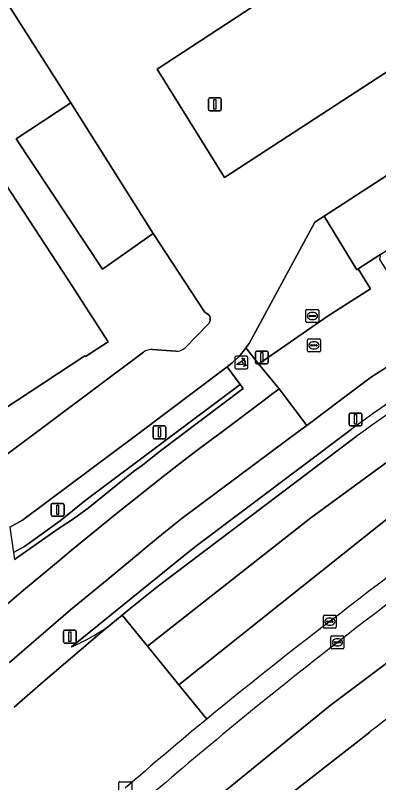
# Model space of a CAD drawing. Extents: x 156412 to 157779, y 382335 to 383768.
# Drawn here: x 157448.5 to 157476.8, y 382960.1 to 383019.7 of the extents above; entities that cross this region are included whole.
import ezdxf

# ---------------------------------------------------------------- set-up
doc = ezdxf.new("R2010")
doc.units = 0
for name, color, linetype in [('IMGEO_Berm_groen', 7, 'Continuous'), ('IMGEO_Brandkraan', 7, 'Continuous'), ('IMGEO_Fietspad_gesloten', 7, 'Continuous'), ('IMGEO_Groenvoorziening', 7, 'Continuous'), ('IMGEO_Kolk', 7, 'Continuous'), ('IMGEO_Lichtmast', 7, 'Continuous'), ('IMGEO_OVBaan_gesloten', 7, 'Continuous'), ('IMGEO_Pand', 7, 'Continuous'), ('IMGEO_Parkeervlak_gesloten', 7, 'Continuous'), ('IMGEO_Poller', 7, 'Continuous'), ('IMGEO_Rijbaan_lokaal_gesloten', 7, 'Continuous'), ('IMGEO_Rijbaan_regionaal_gesloten', 7, 'Continuous'), ('IMGEO_Rioolput', 7, 'Continuous'), ('IMGEO_Verkeerseiland_open', 7, 'Continuous'), ('IMGEO_Voetpad_open', 7, 'Continuous')]:
    doc.layers.add(name, color=color, linetype=linetype)

msp = doc.modelspace()

# ---------------------------------------------------------------- linework, layer by layer
at = {"layer": 'IMGEO_Berm_groen'}
for points in [[(157521.303, 383021.411), (157506.982, 383014.042), (157506.471, 383013.72), (157504.951, 383012.942), (157497.808, 383014.669), (157498.076, 383014.218), (157499.578, 383013.619), (157495.54, 383010.963), (157490.795, 383007.842), (157481.623, 383001.956), (157484.825, 382997.012), (157476.254, 382991.64), (157473.96, 382989.921), (157471.201, 382987.855), (157470.566, 382987.381), (157468.435, 382985.793), (157461.525, 382980.641), (157460.226, 382979.598), (157458.936, 382978.542), (157457.656, 382977.475), (157455.677, 382975.849), (157452.824, 382973.504), (157448.099, 382969.405)], [(157452.899, 382970.622), (157461.641, 382977.702), (157462.655, 382978.512), (157474.662, 382987.541)], [(157448.45, 382965.933), (157450.704, 382967.903), (157452.983, 382969.859), (157455.281, 382971.794), (157455.967, 382972.361)]]:
    msp.add_lwpolyline(points, dxfattribs=at)
for centre, radius, start, end in [((157653.774, 382740.491), 305.147, 121.74053, 125.94219), ((157647.647, 382750.544), 282.501, 121.99136, 128.187), ((157656.501, 382736.942), 297.029, 122.11342, 128.017), ((157445.871, 382986.596), 17.452, 293.74637, 305.34439), ((157661.786, 382724.411), 311.823, 127.26025, 129.50385), ((157708.622, 382669.014), 382.647, 127.90103, 130.64656), ((157661.218, 382724.804), 311.158, 129.46917, 130.99868)]:
    msp.add_arc(centre, radius, start, end, dxfattribs=at)
at = {"layer": 'IMGEO_Brandkraan'}
for p, q in [((157471.263, 382993.65), (157471.263, 382994.502)), ((157471.338, 382994.576), (157472.19, 382994.576)), ((157471.751, 382994.356), (157471.776, 382994.356)), ((157472.264, 382994.502), (157472.264, 382993.65)), ((157471.522, 382994.07), (157471.522, 382994.082)), ((157471.96, 382994.033), (157471.562, 382994.033)), ((157471.565, 382994.119), (157471.963, 382994.119)), ((157471.774, 382993.796), (157471.749, 382993.796)), ((157472.006, 382994.082), (157472.006, 382994.07)), ((157472.19, 382993.576), (157471.338, 382993.576))]:
    msp.add_line(p, q, dxfattribs=at)
for points in [[(157471.263, 382993.65), (157471.263, 382994.502)], [(157471.338, 382994.576), (157472.19, 382994.576)], [(157472.264, 382994.502), (157472.264, 382993.65)], [(157472.19, 382993.576), (157471.338, 382993.576)]]:
    msp.add_lwpolyline(points, dxfattribs=at)
for centre, radius, start, end in [((157471.34, 382994.5), 0.0765, 91.55205, 178.44795), ((157471.34, 382994.5), 0.0765, 91.55205, 178.44795), ((157472.188, 382994.5), 0.0765, 1.55205, 88.44795), ((157472.188, 382994.5), 0.0765, 1.55205, 88.44795), ((157471.34, 382993.652), 0.0765, 181.55205, 268.44795), ((157471.34, 382993.652), 0.0765, 181.55205, 268.44795), ((157471.562, 382994.079), 0.0403, 85.87752, 175.75265), ((157471.559, 382994.069), 0.0366, 178.93798, 274.71019), ((157471.963, 382994.076), 0.043, 264.86636, 352.45326), ((157471.967, 382994.081), 0.0386, 1.73085, 96.63898), ((157472.188, 382993.652), 0.0765, 271.55205, 358.44795), ((157472.188, 382993.652), 0.0765, 271.55205, 358.44795)]:
    msp.add_arc(centre, radius, start, end, dxfattribs=at)
for centre, major_axis, ratio, start_param, end_param in [((157471.75, 382994.076), (-0.387, 0.002), 0.722429, 4.712389, 7.853982), ((157471.775, 382994.076), (-0.39, 0.002), 0.717154, 1.570796, 4.712389)]:
    msp.add_ellipse(centre, major_axis=major_axis, ratio=ratio, start_param=start_param, end_param=end_param, dxfattribs=at)
at = {"layer": 'IMGEO_Fietspad_gesloten'}
msp.add_lwpolyline([(157448.099, 382969.405), (157452.824, 382973.504), (157455.677, 382975.849), (157457.656, 382977.475), (157458.936, 382978.542), (157460.226, 382979.598), (157461.525, 382980.641), (157468.435, 382985.793), (157470.566, 382987.381), (157471.201, 382987.855), (157469.056, 382990.693), (157468.268, 382990.09), (157467.99, 382989.878), (157464.345, 382987.139), (157463.99, 382986.872), (157462.654, 382985.889), (157461.333, 382984.886), (157460.026, 382983.865), (157456.374, 382980.963), (157452.756, 382978.018), (157452.171, 382977.53), (157449.174, 382975.031), (157447.542, 382973.635)], dxfattribs=at)
at = {"layer": 'IMGEO_Groenvoorziening'}
for points in [[(157475.213, 383000.024), (157475.101, 382999.951), (157472.567, 383004.124), (157471.824, 383003.659), (157466.728, 382994.232), (157466.475, 382993.872), (157467.451, 382992.631), (157467.549, 382992.699), (157472.862, 382996.373), (157476.156, 382998.462)], [(157466.034, 382991.024), (157465.021, 382992.404), (157464.919, 382992.324), (157457.999, 382987.116), (157449.102, 382980.471), (157448.122, 382979.931), (157448.405, 382977.962), (157449.248, 382978.44), (157452.015, 382980.441), (157453.95, 382981.98)], [(157455.306, 382982.29), (157457.739, 382984.262), (157458.419, 382984.752), (157459.083, 382985.264), (157459.729, 382985.797), (157466.265, 382990.708), (157466.034, 382991.024), (157453.95, 382981.98), (157452.015, 382980.441), (157449.248, 382978.44), (157448.405, 382977.962), (157448.481, 382977.43), (157451.884, 382979.801), (157453.058, 382980.584), (157454.199, 382981.414)]]:
    msp.add_lwpolyline(points, close=True, dxfattribs=at)
at = {"layer": 'IMGEO_Kolk'}
for p, q in [((157472.501, 382972.162), (157472.501, 382973.014)), ((157472.576, 382973.088), (157473.428, 382973.088)), ((157472.989, 382972.868), (157473.014, 382972.868)), ((157473.502, 382973.014), (157473.502, 382972.162)), ((157472.76, 382972.582), (157472.76, 382972.594)), ((157473.198, 382972.545), (157472.8, 382972.545)), ((157472.803, 382972.631), (157473.201, 382972.631)), ((157473.012, 382972.308), (157472.987, 382972.308)), ((157473.244, 382972.594), (157473.244, 382972.582)), ((157473.428, 382972.088), (157472.576, 382972.088)), ((157473.087, 382970.551), (157473.087, 382971.403)), ((157473.162, 382971.477), (157474.014, 382971.477)), ((157473.346, 382970.971), (157473.346, 382970.983)), ((157473.784, 382970.934), (157473.386, 382970.934)), ((157473.389, 382971.02), (157473.787, 382971.02)), ((157473.575, 382971.257), (157473.6, 382971.257)), ((157473.83, 382970.983), (157473.83, 382970.971)), ((157474.088, 382971.403), (157474.088, 382970.551)), ((157474.014, 382970.477), (157473.162, 382970.477)), ((157473.598, 382970.697), (157473.573, 382970.697)), ((157456.589, 382959.216), (157456.589, 382960.068)), ((157456.664, 382960.142), (157457.516, 382960.142)), ((157457.59, 382960.068), (157457.59, 382959.216))]:
    msp.add_line(p, q, dxfattribs=at)
for points in [[(157472.501, 382972.162), (157472.501, 382973.014)], [(157472.576, 382973.088), (157473.428, 382973.088)], [(157473.502, 382973.014), (157473.502, 382972.162)], [(157473.428, 382972.088), (157472.576, 382972.088)], [(157473.087, 382970.551), (157473.087, 382971.403)], [(157473.162, 382971.477), (157474.014, 382971.477)], [(157474.088, 382971.403), (157474.088, 382970.551)], [(157474.014, 382970.477), (157473.162, 382970.477)], [(157456.589, 382959.216), (157456.589, 382960.068)], [(157456.664, 382960.142), (157457.516, 382960.142)], [(157457.59, 382960.068), (157457.59, 382959.216)]]:
    msp.add_lwpolyline(points, dxfattribs=at)
for centre, radius, start, end in [((157472.578, 382973.012), 0.0765, 91.55205, 178.44795), ((157472.578, 382973.012), 0.0765, 91.55205, 178.44795), ((157473.426, 382973.012), 0.0765, 1.55205, 88.44795), ((157473.426, 382973.012), 0.0765, 1.55205, 88.44795), ((157472.578, 382972.164), 0.0765, 181.55205, 268.44795), ((157472.578, 382972.164), 0.0765, 181.55205, 268.44795), ((157472.8, 382972.591), 0.0403, 85.87752, 175.75265), ((157472.797, 382972.581), 0.0366, 178.93798, 274.71019), ((157473.201, 382972.588), 0.043, 264.86636, 352.45326), ((157473.205, 382972.593), 0.0386, 1.73085, 96.63898), ((157473.426, 382972.164), 0.0765, 271.55205, 358.44795), ((157473.426, 382972.164), 0.0765, 271.55205, 358.44795), ((157473.164, 382971.401), 0.0765, 91.55205, 178.44795), ((157473.164, 382971.401), 0.0765, 91.55205, 178.44795), ((157473.386, 382970.98), 0.0403, 85.87752, 175.75265), ((157473.383, 382970.97), 0.0366, 178.93798, 274.71019), ((157473.787, 382970.977), 0.043, 264.86636, 352.45326), ((157473.791, 382970.982), 0.0386, 1.73085, 96.63898), ((157474.012, 382971.401), 0.0765, 1.55205, 88.44795), ((157474.012, 382971.401), 0.0765, 1.55205, 88.44795), ((157473.164, 382970.553), 0.0765, 181.55205, 268.44795), ((157473.164, 382970.553), 0.0765, 181.55205, 268.44795), ((157474.012, 382970.553), 0.0765, 271.55205, 358.44795), ((157474.012, 382970.553), 0.0765, 271.55205, 358.44795), ((157456.666, 382960.066), 0.0765, 91.55205, 178.44795), ((157456.666, 382960.066), 0.0765, 91.55205, 178.44795), ((157457.514, 382960.066), 0.0765, 1.55205, 88.44795), ((157457.514, 382960.066), 0.0765, 1.55205, 88.44795)]:
    msp.add_arc(centre, radius, start, end, dxfattribs=at)
for centre, major_axis, ratio, start_param, end_param in [((157472.988, 382972.588), (-0.387, 0.002), 0.722429, 4.712389, 7.853982), ((157473.013, 382972.588), (-0.39, 0.002), 0.717154, 1.570796, 4.712389), ((157473.574, 382970.977), (-0.387, 0.002), 0.722429, 4.712389, 7.853982), ((157473.599, 382970.977), (-0.39, 0.002), 0.717154, 1.570796, 4.712389)]:
    msp.add_ellipse(centre, major_axis=major_axis, ratio=ratio, start_param=start_param, end_param=end_param, dxfattribs=at)
at = {"layer": 'IMGEO_Lichtmast'}
for p, q in [((157463.665, 383013.314), (157464.455, 383013.314)), ((157464.455, 383013.314), (157463.665, 383013.314)), ((157463.565, 383012.414), (157463.565, 383013.214)), ((157463.565, 383013.214), (157463.565, 383012.414)), ((157464.555, 383013.214), (157464.555, 383012.414)), ((157464.555, 383012.414), (157464.555, 383013.214)), ((157464.455, 383012.314), (157463.665, 383012.314)), ((157463.665, 383012.314), (157464.455, 383012.314)), ((157467.32, 382993.632), (157468.11, 382993.632)), ((157468.11, 382993.632), (157467.32, 382993.632)), ((157467.22, 382992.732), (157467.22, 382993.532)), ((157467.22, 382993.532), (157467.22, 382992.732)), ((157468.21, 382993.532), (157468.21, 382992.732)), ((157468.21, 382992.732), (157468.21, 382993.532)), ((157468.11, 382992.632), (157467.32, 382992.632)), ((157467.32, 382992.632), (157468.11, 382992.632)), ((157474.506, 382987.912), (157474.506, 382988.712)), ((157474.506, 382988.712), (157474.506, 382987.912)), ((157474.606, 382988.812), (157475.396, 382988.812)), ((157475.396, 382988.812), (157474.606, 382988.812)), ((157475.496, 382988.712), (157475.496, 382987.912)), ((157475.496, 382987.912), (157475.496, 382988.712)), ((157459.266, 382986.904), (157459.266, 382987.704)), ((157459.266, 382987.704), (157459.266, 382986.904)), ((157459.366, 382987.804), (157460.156, 382987.804)), ((157460.156, 382987.804), (157459.366, 382987.804)), ((157460.256, 382987.704), (157460.256, 382986.904)), ((157460.256, 382986.904), (157460.256, 382987.704)), ((157475.396, 382987.812), (157474.606, 382987.812)), ((157474.606, 382987.812), (157475.396, 382987.812)), ((157460.156, 382986.804), (157459.366, 382986.804)), ((157459.366, 382986.804), (157460.156, 382986.804)), ((157451.336, 382980.885), (157451.336, 382981.685)), ((157451.336, 382981.685), (157451.336, 382980.885)), ((157451.436, 382981.785), (157452.226, 382981.785)), ((157452.226, 382981.785), (157451.436, 382981.785)), ((157452.326, 382981.685), (157452.326, 382980.885)), ((157452.326, 382980.885), (157452.326, 382981.685)), ((157452.226, 382980.785), (157451.436, 382980.785)), ((157451.436, 382980.785), (157452.226, 382980.785)), ((157452.278, 382971.027), (157452.278, 382971.827)), ((157452.278, 382971.827), (157452.278, 382971.027)), ((157452.378, 382971.927), (157453.168, 382971.927)), ((157453.168, 382971.927), (157452.378, 382971.927)), ((157453.268, 382971.827), (157453.268, 382971.027)), ((157453.268, 382971.027), (157453.268, 382971.827)), ((157453.168, 382970.927), (157452.378, 382970.927)), ((157452.378, 382970.927), (157453.168, 382970.927))]:
    msp.add_line(p, q, dxfattribs=at)
for points in [[(157463.985, 383013.189), (157464.135, 383013.189), (157464.135, 383012.439), (157463.985, 383012.439), (157463.985, 383013.189)], [(157467.64, 382993.507), (157467.79, 382993.507), (157467.79, 382992.757), (157467.64, 382992.757), (157467.64, 382993.507)], [(157474.926, 382988.687), (157475.076, 382988.687), (157475.076, 382987.937), (157474.926, 382987.937), (157474.926, 382988.687)], [(157459.686, 382987.679), (157459.836, 382987.679), (157459.836, 382986.929), (157459.686, 382986.929), (157459.686, 382987.679)], [(157451.756, 382981.66), (157451.906, 382981.66), (157451.906, 382980.91), (157451.756, 382980.91), (157451.756, 382981.66)], [(157452.698, 382971.802), (157452.848, 382971.802), (157452.848, 382971.052), (157452.698, 382971.052), (157452.698, 382971.802)]]:
    msp.add_lwpolyline(points, dxfattribs=at)
for centre, start, end in [((157463.665, 383013.214), 90, 180), ((157463.665, 383013.214), 90, 180), ((157464.455, 383013.214), 0, 90), ((157464.455, 383013.214), 360, 90), ((157463.665, 383012.414), 180, 270), ((157463.665, 383012.414), 180, 270), ((157464.455, 383012.414), 270, 0), ((157464.455, 383012.414), 270, 0), ((157467.32, 382993.532), 90, 180), ((157467.32, 382993.532), 90, 180), ((157468.11, 382993.532), 0, 90), ((157468.11, 382993.532), 360, 90), ((157467.32, 382992.732), 180, 270), ((157467.32, 382992.732), 180, 270), ((157468.11, 382992.732), 270, 0), ((157468.11, 382992.732), 270, 0), ((157474.606, 382988.712), 90, 180), ((157474.606, 382988.712), 90, 180), ((157475.396, 382988.712), 0, 90), ((157475.396, 382988.712), 360, 90), ((157459.366, 382987.704), 90, 180), ((157459.366, 382987.704), 90, 180), ((157460.156, 382987.704), 0, 90), ((157460.156, 382987.704), 360, 90), ((157474.606, 382987.912), 180, 270), ((157474.606, 382987.912), 180, 270), ((157475.396, 382987.912), 270, 0), ((157475.396, 382987.912), 270, 0), ((157459.366, 382986.904), 180, 270), ((157459.366, 382986.904), 180, 270), ((157460.156, 382986.904), 270, 0), ((157460.156, 382986.904), 270, 0), ((157451.436, 382981.685), 90, 180), ((157451.436, 382981.685), 90, 180), ((157452.226, 382981.685), 0, 90), ((157452.226, 382981.685), 360, 90), ((157451.436, 382980.885), 180, 270), ((157451.436, 382980.885), 180, 270), ((157452.226, 382980.885), 270, 0), ((157452.226, 382980.885), 270, 0), ((157452.378, 382971.827), 90, 180), ((157452.378, 382971.827), 90, 180), ((157453.168, 382971.827), 0, 90), ((157453.168, 382971.827), 360, 90), ((157452.378, 382971.027), 180, 270), ((157452.378, 382971.027), 180, 270), ((157453.168, 382971.027), 270, 0), ((157453.168, 382971.027), 270, 0)]:
    msp.add_arc(centre, 0.1, start, end, dxfattribs=at)
at = {"layer": 'IMGEO_OVBaan_gesloten'}
for points in [[(157496.677, 382982.756), (157489.842, 382978.298), (157483.691, 382974.052), (157473.023, 382966.064), (157461.496, 382956.678), (157463.622, 382954.012), (157469.762, 382959.04), (157476.112, 382964.007)], [(157459.369, 382959.344), (157461.496, 382956.678), (157473.023, 382966.064), (157483.691, 382974.052)]]:
    msp.add_lwpolyline(points, dxfattribs=at)
for centre, radius, start, end in [((157656.501, 382736.942), 297.029, 122.11342, 128.017), ((157631.049, 382764.568), 252.55, 123.28213, 127.84228), ((157708.622, 382669.014), 382.647, 127.90103, 130.64656)]:
    msp.add_arc(centre, radius, start, end, dxfattribs=at)
at = {"layer": 'IMGEO_Pand'}
msp.add_lwpolyline([(157444.419, 382987.02), (157453.958, 382993.263), (157453.993, 382993.208), (157455.773, 382994.36), (157452.703, 382999.101), (157445.082, 383010.702)], dxfattribs=at)
at = {"layer": 'IMGEO_Parkeervlak_gesloten'}
for points in [[(157459.57, 383015.562), (157464.797, 383007.12), (157488.033, 383022.276), (157482.646, 383030.678)], [(157494.501, 383012.525), (157497.808, 383014.669), (157495.126, 383018.78), (157472.567, 383004.124), (157475.101, 382999.951), (157475.213, 383000.024), (157476.957, 383001.154)], [(157452.85, 383012.931), (157448.602, 383010.136), (157455.332, 383000.008), (157459.27, 383002.761)]]:
    msp.add_lwpolyline(points, close=True, dxfattribs=at)
at = {"layer": 'IMGEO_Poller'}
for p, q in [((157465.617, 382993.141), (157465.617, 382992.334)), ((157465.617, 382993.141), (157465.617, 382992.334)), ((157466.519, 382993.236), (157465.711, 382993.236)), ((157466.519, 382993.236), (157465.711, 382993.236)), ((157466.613, 382992.334), (157466.613, 382993.141)), ((157466.613, 382992.334), (157466.613, 382993.141)), ((157465.711, 382992.239), (157466.519, 382992.239)), ((157465.711, 382992.239), (157466.519, 382992.239))]:
    msp.add_line(p, q, dxfattribs=at)
for points in [[(157466.296, 382992.965), (157466.284, 382992.892), (157466.159, 382993.097)], [(157466.159, 382993.097), (157466.39, 382993.031), (157466.319, 382992.999)], [(157466.252, 382992.592), (157465.739, 382992.592), (157466.169, 382992.867)], [(157466.312, 382992.42), (157466.378, 382992.651), (157466.408, 382992.583)], [(157466.444, 382992.556), (157466.516, 382992.545), (157466.312, 382992.42)]]:
    msp.add_lwpolyline(points, dxfattribs=at)
for centre, radius, start, end in [((157465.711, 382993.141), 0.0946, 90, 180), ((157465.711, 382993.141), 0.0946, 90, 180), ((157465.938, 382992.652), 0.516, 349.35686, 42.29123), ((157466.519, 382993.141), 0.0946, 0, 90), ((157466.519, 382993.141), 0.0946, 0, 90), ((157465.924, 382992.642), 0.332, 351.32473, 42.4854), ((157465.938, 382992.652), 0.476, 351.75274, 41.16905), ((157465.711, 382992.334), 0.0946, 180, 270), ((157465.711, 382992.334), 0.0946, 180, 270), ((157466.519, 382992.334), 0.0946, 270, 0), ((157466.519, 382992.334), 0.0946, 270, 0)]:
    msp.add_arc(centre, radius, start, end, dxfattribs=at)
at = {"layer": 'IMGEO_Rijbaan_lokaal_gesloten'}
msp.add_lwpolyline([(157459.57, 383015.562), (157482.646, 383030.678), (157488.033, 383022.276), (157464.797, 383007.12)], close=True, dxfattribs=at)
for points in [[(157445.226, 383024.875), (157452.85, 383012.931)], [(157448.122, 382979.931), (157449.102, 382980.471), (157457.999, 382987.116), (157464.919, 382992.324), (157465.021, 382992.404), (157465.439, 382992.732), (157465.917, 382993.189), (157466.348, 382993.691), (157466.475, 382993.872), (157466.728, 382994.232), (157471.824, 383003.659), (157472.567, 383004.124), (157495.126, 383018.78), (157495.799, 383019.151), (157496.677, 383019.636), (157497.767, 383020.237)], [(157452.85, 383012.931), (157459.27, 383002.761), (157463.265, 382996.672), (157463.635, 382996.388), (157463.657, 382996.341), (157463.675, 382996.291), (157463.688, 382996.24), (157463.697, 382996.189), (157463.701, 382996.136), (157463.701, 382996.084), (157463.696, 382996.032), (157463.686, 382995.98), (157463.672, 382995.93), (157463.654, 382995.88), (157463.631, 382995.833), (157463.604, 382995.788), (157463.573, 382995.745), (157461.757, 382993.878)], [(157461.014, 382993.615), (157459.208, 382993.757)], [(157458.504, 382993.556), (157447.687, 382985.457)]]:
    msp.add_lwpolyline(points, dxfattribs=at)
for centre, radius, start, end in [((157459.172, 382992.549), 1.208, 88.29534, 123.57396), ((157460.991, 382994.86), 1.245, 271.04484, 307.94007)]:
    msp.add_arc(centre, radius, start, end, dxfattribs=at)
at = {"layer": 'IMGEO_Rijbaan_regionaal_gesloten'}
for points in [[(157532.567, 383016.843), (157520.845, 383010.832), (157504.357, 383002.424), (157494.022, 382996.296), (157480.983, 382987.59), (157471.536, 382980.654), (157458.812, 382970.684), (157461.26, 382967.686), (157477.206, 382980.384), (157489.688, 382989.129), (157503.424, 382997.774), (157516.262, 383005.156), (157522.963, 383008.7), (157532.653, 383013.388), (157542.059, 383017.937), (157563.619, 383028.19), (157583.282, 383036.15), (157593.606, 383039.479), (157605.276, 383042.997), (157618.681, 383047.039)], [(157605.276, 383042.997), (157593.606, 383039.479), (157583.282, 383036.15), (157563.619, 383028.19), (157542.059, 383017.937), (157532.653, 383013.388), (157522.963, 383008.7), (157516.262, 383005.156), (157503.424, 382997.774), (157489.688, 382989.129), (157477.206, 382980.384), (157461.26, 382967.686), (157463.426, 382965.008)], [(157475.037, 382986.978), (157460.728, 382976.184), (157459.672, 382975.374), (157458.628, 382974.548), (157457.596, 382973.708), (157456.849, 382973.09), (157458.812, 382970.684), (157471.536, 382980.654), (157480.983, 382987.59), (157494.022, 382996.296), (157504.357, 383002.424), (157520.845, 383010.832), (157532.567, 383016.843)], [(157463.426, 382965.008), (157461.26, 382967.686), (157458.812, 382970.684), (157456.849, 382973.09), (157455.967, 382972.361), (157455.281, 382971.794), (157452.983, 382969.859), (157450.704, 382967.903), (157448.45, 382965.933)]]:
    msp.add_lwpolyline(points, dxfattribs=at)
for centre, radius, start, end in [((157661.578, 382727.956), 319.202, 121.54129, 125.7604), ((157647.647, 382750.544), 282.501, 121.99136, 128.187), ((157661.786, 382724.411), 311.823, 127.26025, 129.50385), ((157661.218, 382724.804), 311.158, 129.46917, 130.99868)]:
    msp.add_arc(centre, radius, start, end, dxfattribs=at)
at = {"layer": 'IMGEO_Rioolput'}
for p, q in [((157471.144, 382995.931), (157471.144, 382996.783)), ((157471.219, 382996.857), (157472.071, 382996.857)), ((157471.632, 382996.637), (157471.657, 382996.637)), ((157472.145, 382996.783), (157472.145, 382995.931)), ((157471.403, 382996.351), (157471.403, 382996.363)), ((157471.841, 382996.314), (157471.443, 382996.314)), ((157471.446, 382996.4), (157471.844, 382996.4)), ((157471.655, 382996.077), (157471.63, 382996.077)), ((157471.887, 382996.363), (157471.887, 382996.351)), ((157472.071, 382995.857), (157471.219, 382995.857))]:
    msp.add_line(p, q, dxfattribs=at)
for points in [[(157471.144, 382995.931), (157471.144, 382996.783)], [(157471.219, 382996.857), (157472.071, 382996.857)], [(157472.145, 382996.783), (157472.145, 382995.931)], [(157472.071, 382995.857), (157471.219, 382995.857)]]:
    msp.add_lwpolyline(points, dxfattribs=at)
for centre, radius, start, end in [((157471.221, 382996.781), 0.0765, 91.55205, 178.44795), ((157471.221, 382996.781), 0.0765, 91.55205, 178.44795), ((157472.069, 382996.781), 0.0765, 1.55205, 88.44795), ((157472.069, 382996.781), 0.0765, 1.55205, 88.44795), ((157471.443, 382996.36), 0.0403, 85.87752, 175.75265), ((157471.44, 382996.35), 0.0366, 178.93798, 274.71019), ((157471.844, 382996.357), 0.043, 264.86636, 352.45326), ((157471.848, 382996.362), 0.0386, 1.73085, 96.63898), ((157471.221, 382995.933), 0.0765, 181.55205, 268.44795), ((157471.221, 382995.933), 0.0765, 181.55205, 268.44795), ((157472.069, 382995.933), 0.0765, 271.55205, 358.44795), ((157472.069, 382995.933), 0.0765, 271.55205, 358.44795)]:
    msp.add_arc(centre, radius, start, end, dxfattribs=at)
for centre, major_axis, ratio, start_param, end_param in [((157471.631, 382996.357), (-0.387, 0.002), 0.722429, 4.712389, 7.853982), ((157471.656, 382996.357), (-0.39, 0.002), 0.717154, 1.570796, 4.712389)]:
    msp.add_ellipse(centre, major_axis=major_axis, ratio=ratio, start_param=start_param, end_param=end_param, dxfattribs=at)
at = {"layer": 'IMGEO_Verkeerseiland_open'}
for points in [[(157474.662, 382987.541), (157462.655, 382978.512), (157461.641, 382977.702), (157452.899, 382970.622)], [(157455.967, 382972.361), (157456.849, 382973.09), (157457.596, 382973.708), (157458.628, 382974.548), (157459.672, 382975.374), (157460.728, 382976.184), (157475.037, 382986.978)]]:
    msp.add_lwpolyline(points, dxfattribs=at)
for centre, radius, start, end in [((157653.774, 382740.491), 305.147, 121.74053, 125.94219), ((157661.578, 382727.956), 319.202, 121.54129, 125.7604), ((157445.871, 382986.596), 17.452, 293.74637, 305.34439)]:
    msp.add_arc(centre, radius, start, end, dxfattribs=at)
at = {"layer": 'IMGEO_Voetpad_open'}
for points in [[(157448.602, 383010.136), (157452.85, 383012.931), (157445.226, 383024.875)], [(157445.082, 383010.702), (157452.703, 382999.101), (157455.773, 382994.36), (157453.993, 382993.208), (157453.958, 382993.263), (157444.419, 382987.02)], [(157461.757, 382993.878), (157463.573, 382995.745), (157463.604, 382995.788), (157463.631, 382995.833), (157463.654, 382995.88), (157463.672, 382995.93), (157463.686, 382995.98), (157463.696, 382996.032), (157463.701, 382996.084), (157463.701, 382996.136), (157463.697, 382996.189), (157463.688, 382996.24), (157463.675, 382996.291), (157463.657, 382996.341), (157463.635, 382996.388), (157463.265, 382996.672), (157459.27, 383002.761), (157455.332, 383000.008), (157448.602, 383010.136)], [(157456.374, 382980.963), (157460.026, 382983.865), (157461.333, 382984.886), (157462.654, 382985.889), (157463.99, 382986.872), (157464.345, 382987.139), (157467.99, 382989.878), (157468.268, 382990.09), (157469.056, 382990.693), (157467.451, 382992.631), (157466.475, 382993.872), (157466.348, 382993.691), (157465.917, 382993.189), (157465.439, 382992.732), (157465.021, 382992.404), (157466.034, 382991.024), (157466.265, 382990.708), (157459.729, 382985.797), (157459.083, 382985.264), (157458.419, 382984.752), (157457.739, 382984.262), (157455.306, 382982.29), (157454.199, 382981.414), (157453.058, 382980.584), (157451.884, 382979.801), (157448.481, 382977.43)], [(157459.208, 382993.757), (157461.014, 382993.615)], [(157447.687, 382985.457), (157458.504, 382993.556)], [(157437.978, 382964.818), (157444.339, 382970.773), (157445.93, 382972.216), (157447.542, 382973.635), (157449.174, 382975.031), (157452.171, 382977.53), (157452.756, 382978.018), (157456.374, 382980.963)], [(157476.112, 382964.007), (157469.762, 382959.04), (157463.622, 382954.012), (157466.576, 382950.401), (157475.326, 382957.632), (157476.021, 382958.272), (157481.82, 382963.105), (157486.947, 382967.383), (157492.064, 382971.672)]]:
    msp.add_lwpolyline(points, dxfattribs=at)
msp.add_lwpolyline([(157481.623, 383001.956), (157478.117, 382999.706), (157477.711, 382999.448), (157476.878, 383000.759), (157476.957, 383001.154), (157475.213, 383000.024), (157476.156, 382998.462), (157472.862, 382996.373), (157467.549, 382992.699), (157467.451, 382992.631), (157469.056, 382990.693), (157471.201, 382987.855), (157473.96, 382989.921), (157476.254, 382991.64), (157484.825, 382997.012)], close=True, dxfattribs=at)
for centre, radius, start, end in [((157459.172, 382992.549), 1.208, 88.29534, 123.57396), ((157460.991, 382994.86), 1.245, 271.04484, 307.94007), ((157631.049, 382764.568), 252.55, 123.28213, 127.84228)]:
    msp.add_arc(centre, radius, start, end, dxfattribs=at)

doc.saveas('drawing.dxf')
